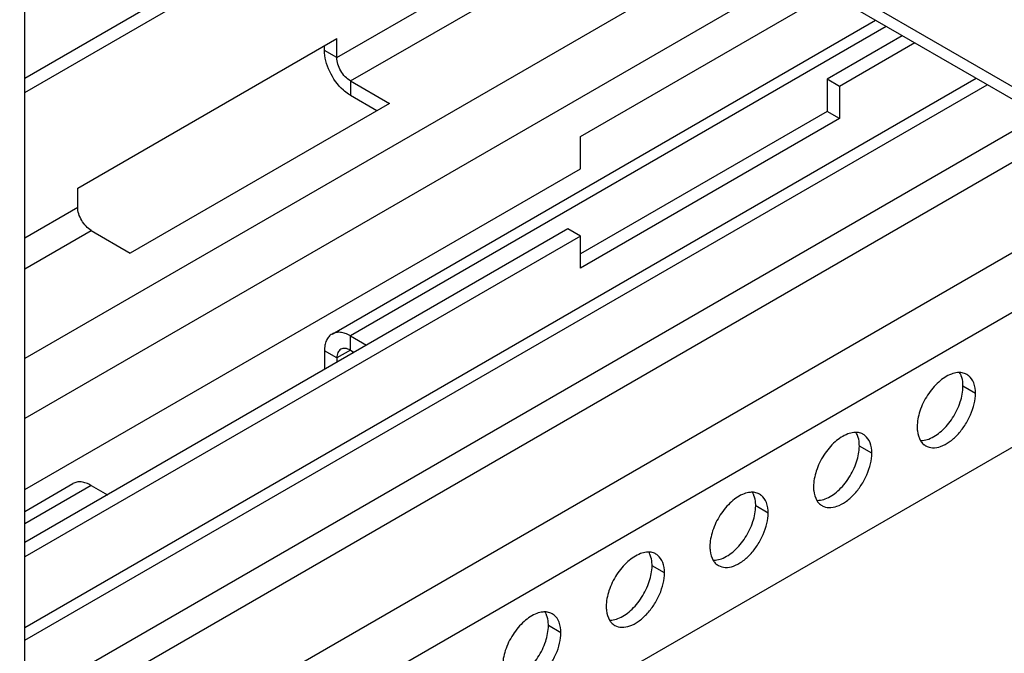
# Model space of a CAD drawing. Header units: inches. Extents: x 6 to 353, y 6 to 228.
# Tile 307 of 372: x 319.45 to 322.81, y 197.18 to 199.34. Entities that reach past the tile are written whole.
import ezdxf

# ---------------------------------------------------------------- set-up
doc = ezdxf.new("R2010")
doc.units = ezdxf.units.IN
doc.header["$LTSCALE"] = 19.946667
doc.header["$MEASUREMENT"] = 0
doc.layers.get('0').update_dxf_attribs({"linetype": 'CONTINUOUS'})
doc.layers.add('03_ALL_AXES', color=7, linetype='CONTINUOUS')

msp = doc.modelspace()

# ---------------------------------------------------------------- linework, layer by layer
at = {"color": 7, "linetype": 'Continuous'}
for p, q in [((332.0873, 193.7679), (318.4415, 201.6462)), ((332.0873, 193.7243), (318.4682, 201.5871)), ((319.4689, 151.4611), (319.4689, 201.0094)), ((319.4689, 199.1374), (321.0901, 200.0734)), ((319.4689, 199.0885), (321.1325, 200.0489)), ((320.5331, 199.2072), (321.5617, 199.8011)), ((320.5791, 199.1276), (321.6537, 199.748)), ((321.9188, 199.5949), (319.4689, 198.1805)), ((322.0956, 199.4929), (319.4689, 197.9764)), ((321.364, 198.9378), (322.2105, 199.4265)), ((320.5166, 198.2642), (322.3701, 199.3344)), ((322.4067, 199.3133), (320.5791, 198.2581)), ((319.6492, 198.7622), (320.5331, 199.2726)), ((320.5331, 199.2072), (320.5331, 199.2726)), ((320.4907, 199.2317), (320.4907, 199.2481)), ((320.5331, 199.2072), (320.4907, 199.2317)), ((322.7143, 199.1357), (319.4689, 197.2619)), ((322.2054, 199.1333), (322.2054, 199.0235)), ((322.2478, 199.1088), (322.2054, 199.1333)), ((319.4689, 197.2197), (322.7509, 199.1145)), ((320.5791, 199.1276), (320.5791, 199.0786)), ((320.5791, 199.1276), (320.7122, 199.0508)), ((322.2478, 199.1088), (322.2478, 198.999)), ((320.5791, 199.0786), (320.6697, 199.0263)), ((320.7122, 199.0508), (319.8283, 198.5405)), ((322.9321, 199.0099), (319.4689, 197.0105)), ((322.2054, 199.0235), (321.364, 198.5377)), ((322.2478, 198.999), (321.364, 198.4887)), ((322.2478, 198.999), (322.2054, 199.0235)), ((323.0241, 198.9569), (319.4689, 196.9043)), ((321.364, 198.828), (321.364, 198.9378)), ((319.4689, 197.7339), (321.364, 198.828)), ((319.4689, 196.5981), (323.2892, 198.8038)), ((319.6492, 198.6969), (319.6492, 198.7622)), ((319.4689, 196.394), (323.466, 198.7017)), ((319.4689, 198.5928), (319.6492, 198.6969)), ((321.3215, 198.623), (319.4689, 197.5534)), ((319.4689, 198.4867), (319.6952, 198.6173)), ((321.364, 198.5985), (319.4689, 197.5044)), ((319.6952, 198.6173), (319.8283, 198.5405)), ((321.364, 198.5985), (321.3215, 198.623)), ((321.364, 198.4887), (321.364, 198.5985)), ((319.4689, 195.9343), (323.8641, 198.4719)), ((320.5791, 198.2091), (320.5791, 198.2581)), ((320.5791, 198.2581), (320.6342, 198.2262)), ((320.4907, 198.207), (320.4907, 198.1433)), ((320.5331, 198.1825), (320.4907, 198.207)), ((320.5791, 198.2091), (320.5331, 198.1825)), ((320.5791, 198.2091), (320.5918, 198.2017)), ((320.5331, 198.1825), (320.5331, 198.1678)), ((319.4689, 197.6594), (319.6327, 197.7539)), ((319.6952, 197.7477), (319.4689, 197.6171)), ((319.6952, 197.7477), (319.7503, 197.7159))]:
    msp.add_line(p, q, dxfattribs=at)
for points, knots in [([(320.5553, 199.0961), (320.5358, 199.1137), (320.5122, 199.1468), (320.4943, 199.1949), (320.4907, 199.2199), (320.4907, 199.2317)], [0, 0, 0, 0, 0.513232, 0.76865, 1, 1, 1, 1]), ([(320.5791, 199.1276), (320.5725, 199.1314), (320.5602, 199.1418), (320.5458, 199.1615), (320.5359, 199.1838), (320.5331, 199.1997), (320.5331, 199.2072)], [0, 0, 0, 0, 0.237222, 0.499999, 0.762776, 1, 1, 1, 1]), ([(320.5791, 199.0786), (320.577, 199.0798), (320.5687, 199.085), (320.5609, 199.0911), (320.5553, 199.0961)], [0, 0, 0, 0, 0.238551, 1, 1, 1, 1]), ([(319.6952, 198.6173), (319.6887, 198.6211), (319.6763, 198.6315), (319.6619, 198.6512), (319.652, 198.6735), (319.6492, 198.6894), (319.6492, 198.6969)], [0, 0, 0, 0, 0.237222, 0.499999, 0.762776, 1, 1, 1, 1]), ([(320.5166, 198.2642), (320.5124, 198.2619), (320.5047, 198.2554), (320.4965, 198.2419), (320.4916, 198.2254), (320.4907, 198.2133), (320.4907, 198.207)], [0, 0, 0, 0, 0.217755, 0.450891, 0.710462, 1, 1, 1, 1]), ([(320.5791, 198.2581), (320.5736, 198.2612), (320.5627, 198.2664), (320.5459, 198.2705), (320.5302, 198.2701), (320.5207, 198.2666), (320.5166, 198.2642)], [0, 0, 0, 0, 0.289537, 0.549107, 0.782244, 1, 1, 1, 1]), ([(320.5466, 198.2123), (320.5422, 198.2097), (320.5346, 198.2003), (320.5331, 198.1887), (320.5331, 198.1825)], [0, 0, 0, 0, 0.449242, 1, 1, 1, 1]), ([(320.5791, 198.2091), (320.5737, 198.2122), (320.5629, 198.2166), (320.551, 198.2148), (320.5466, 198.2123)], [0, 0, 0, 0, 0.550756, 1, 1, 1, 1]), ([(319.6952, 197.7477), (319.6897, 197.7509), (319.6788, 197.7561), (319.662, 197.7602), (319.6463, 197.7598), (319.6368, 197.7563), (319.6327, 197.7539)], [0, 0, 0, 0, 0.289537, 0.549107, 0.782244, 1, 1, 1, 1])]:
    msp.add_open_spline(points, degree=3, knots=knots, dxfattribs=at)
at = {"layer": '03_ALL_AXES', "color": 7, "linetype": 'Continuous'}
for p, q in [((322.4619, 199.2814), (322.2054, 199.1333)), ((322.5043, 199.2569), (322.2478, 199.1088)), ((322.7113, 198.0619), (322.6689, 198.0864)), ((322.3578, 197.8578), (322.3154, 197.8822)), ((322.0042, 197.6536), (321.9618, 197.6781)), ((321.6507, 197.4495), (321.6083, 197.474)), ((321.2971, 197.2454), (321.2547, 197.2699))]:
    msp.add_line(p, q, dxfattribs=at)
for centre, radius, start, end in [((322.6565, 198.0742), 0.0585, 84.9317, 89.9013), ((322.6587, 198.0853), 0.0471, 51.4033, 60.0287), ((322.3029, 197.8701), 0.0585, 84.9317, 89.9013), ((322.3051, 197.8812), 0.0471, 51.4033, 60.0287), ((322.5653, 197.9237), 0.0471, 231.4033, 240.0287), ((321.9494, 197.666), 0.0585, 84.9317, 89.9013), ((321.9516, 197.6771), 0.0471, 51.4033, 60.0287), ((322.2117, 197.7196), 0.0471, 231.4033, 240.0287), ((321.5958, 197.4619), 0.0585, 84.9317, 89.9013), ((321.598, 197.473), 0.0471, 51.4033, 60.0287), ((321.8582, 197.5154), 0.0471, 231.4033, 240.0287), ((321.2423, 197.2578), 0.0585, 84.9317, 89.9013), ((321.2445, 197.2689), 0.0471, 51.4033, 60.0287), ((321.5046, 197.3113), 0.0471, 231.4033, 240.0287)]:
    msp.add_arc(centre, radius, start, end, dxfattribs=at)
for points, knots in [([(322.6292, 198.1275), (322.6134, 198.1215), (322.5823, 198.1005), (322.5459, 198.0564), (322.5202, 198.0038), (322.5126, 197.9654), (322.5126, 197.9472)], [0, 0, 0, 0, 0.22565, 0.487907, 0.756853, 1, 1, 1, 1]), ([(322.6566, 198.1328), (322.6544, 198.1328), (322.6451, 198.1323), (322.6359, 198.1299), (322.6292, 198.1275)], [0, 0, 0, 0, 0.235436, 1, 1, 1, 1]), ([(322.6629, 198.1221), (322.6625, 198.1231), (322.661, 198.1269), (322.6591, 198.1306), (322.6575, 198.1332)], [0, 0, 0, 0, 0.257173, 1, 1, 1, 1]), ([(322.6822, 198.1262), (322.6807, 198.1271), (322.6743, 198.1303), (322.6671, 198.1321), (322.6617, 198.1325)], [0, 0, 0, 0, 0.245653, 1, 1, 1, 1]), ([(322.6689, 198.0864), (322.6689, 198.0896), (322.6685, 198.1017), (322.6661, 198.1139), (322.6629, 198.1221)], [0, 0, 0, 0, 0.268124, 1, 1, 1, 1]), ([(322.7113, 198.0619), (322.7113, 198.074), (322.7086, 198.0964), (322.6959, 198.116), (322.6881, 198.1222)], [0, 0, 0, 0, 0.547342, 1, 1, 1, 1]), ([(322.5417, 197.8828), (322.5488, 197.8788), (322.5664, 197.8743), (322.5948, 197.8799), (322.6238, 197.8958), (322.6516, 197.9204), (322.6761, 197.9518), (322.6954, 197.9875), (322.708, 198.0246), (322.7113, 198.0499), (322.7113, 198.0619)], [0, 0, 0, 0, 0.086936, 0.18641, 0.303807, 0.437621, 0.582126, 0.729411, 0.871212, 1, 1, 1, 1]), ([(322.5523, 197.9061), (322.5682, 197.912), (322.5992, 197.9331), (322.6357, 197.9771), (322.6613, 198.0298), (322.6689, 198.0681), (322.6689, 198.0864)], [0, 0, 0, 0, 0.22565, 0.487907, 0.756853, 1, 1, 1, 1]), ([(322.2757, 197.9233), (322.2599, 197.9174), (322.2288, 197.8964), (322.1923, 197.8523), (322.1667, 197.7996), (322.1591, 197.7613), (322.1591, 197.743)], [0, 0, 0, 0, 0.22565, 0.487907, 0.756853, 1, 1, 1, 1]), ([(322.303, 197.9287), (322.3008, 197.9287), (322.2915, 197.9282), (322.2824, 197.9258), (322.2757, 197.9233)], [0, 0, 0, 0, 0.235436, 1, 1, 1, 1]), ([(322.3094, 197.918), (322.309, 197.919), (322.3074, 197.9228), (322.3055, 197.9265), (322.3039, 197.9291)], [0, 0, 0, 0, 0.257173, 1, 1, 1, 1]), ([(322.3287, 197.9221), (322.3272, 197.923), (322.3207, 197.9262), (322.3135, 197.9279), (322.3081, 197.9284)], [0, 0, 0, 0, 0.245653, 1, 1, 1, 1]), ([(322.5126, 197.9472), (322.5126, 197.9427), (322.5135, 197.9266), (322.5179, 197.9103), (322.5241, 197.9003)], [0, 0, 0, 0, 0.276625, 1, 1, 1, 1]), ([(322.3154, 197.8822), (322.3154, 197.8855), (322.3149, 197.8976), (322.3126, 197.9097), (322.3094, 197.918)], [0, 0, 0, 0, 0.268124, 1, 1, 1, 1]), ([(322.3578, 197.8578), (322.3578, 197.8698), (322.355, 197.8923), (322.3424, 197.9118), (322.3345, 197.9181)], [0, 0, 0, 0, 0.547342, 1, 1, 1, 1]), ([(322.5241, 197.9003), (322.5249, 197.899), (322.5282, 197.894), (322.5324, 197.8896), (322.5359, 197.8868)], [0, 0, 0, 0, 0.258072, 1, 1, 1, 1]), ([(322.525, 197.9008), (322.5272, 197.9007), (322.5365, 197.9012), (322.5456, 197.9036), (322.5523, 197.9061)], [0, 0, 0, 0, 0.235436, 1, 1, 1, 1]), ([(322.1882, 197.6787), (322.1952, 197.6747), (322.2128, 197.6701), (322.2412, 197.6758), (322.2702, 197.6917), (322.298, 197.7163), (322.3226, 197.7477), (322.3419, 197.7834), (322.3544, 197.8205), (322.3578, 197.8457), (322.3578, 197.8578)], [0, 0, 0, 0, 0.086936, 0.18641, 0.303807, 0.437621, 0.582126, 0.729411, 0.871212, 1, 1, 1, 1]), ([(322.1988, 197.702), (322.2146, 197.7079), (322.2457, 197.7289), (322.2821, 197.773), (322.3078, 197.8256), (322.3154, 197.864), (322.3154, 197.8822)], [0, 0, 0, 0, 0.22565, 0.487907, 0.756853, 1, 1, 1, 1]), ([(321.9495, 197.7245), (321.9473, 197.7245), (321.938, 197.7241), (321.9288, 197.7217), (321.9221, 197.7192)], [0, 0, 0, 0, 0.235436, 1, 1, 1, 1]), ([(321.9558, 197.7139), (321.9554, 197.7149), (321.9539, 197.7187), (321.952, 197.7224), (321.9504, 197.7249)], [0, 0, 0, 0, 0.257173, 1, 1, 1, 1]), ([(321.9751, 197.7179), (321.9736, 197.7188), (321.9672, 197.7221), (321.96, 197.7238), (321.9546, 197.7243)], [0, 0, 0, 0, 0.245653, 1, 1, 1, 1]), ([(322.1591, 197.743), (322.1591, 197.7386), (322.1599, 197.7225), (322.1644, 197.7062), (322.1705, 197.6962)], [0, 0, 0, 0, 0.276625, 1, 1, 1, 1]), ([(321.9221, 197.7192), (321.9063, 197.7133), (321.8752, 197.6922), (321.8388, 197.6481), (321.8131, 197.5955), (321.8055, 197.5571), (321.8055, 197.5389)], [0, 0, 0, 0, 0.22565, 0.487907, 0.756853, 1, 1, 1, 1]), ([(321.9618, 197.6781), (321.9618, 197.6814), (321.9614, 197.6935), (321.959, 197.7056), (321.9558, 197.7139)], [0, 0, 0, 0, 0.268124, 1, 1, 1, 1]), ([(322.0042, 197.6536), (322.0042, 197.6657), (322.0015, 197.6881), (321.9888, 197.7077), (321.981, 197.714)], [0, 0, 0, 0, 0.547342, 1, 1, 1, 1]), ([(322.1705, 197.6962), (322.1713, 197.6949), (322.1747, 197.6899), (322.1789, 197.6855), (322.1823, 197.6827)], [0, 0, 0, 0, 0.258072, 1, 1, 1, 1]), ([(322.1714, 197.6966), (322.1736, 197.6966), (322.1829, 197.6971), (322.1921, 197.6995), (322.1988, 197.702)], [0, 0, 0, 0, 0.235436, 1, 1, 1, 1]), ([(321.8346, 197.4746), (321.8417, 197.4706), (321.8593, 197.466), (321.8877, 197.4717), (321.9167, 197.4875), (321.9445, 197.5122), (321.969, 197.5436), (321.9883, 197.5793), (322.0009, 197.6164), (322.0042, 197.6416), (322.0042, 197.6536)], [0, 0, 0, 0, 0.086936, 0.18641, 0.303807, 0.437621, 0.582126, 0.729411, 0.871212, 1, 1, 1, 1]), ([(321.8452, 197.4978), (321.861, 197.5038), (321.8921, 197.5248), (321.9286, 197.5689), (321.9542, 197.6215), (321.9618, 197.6599), (321.9618, 197.6781)], [0, 0, 0, 0, 0.22565, 0.487907, 0.756853, 1, 1, 1, 1]), ([(321.5959, 197.5204), (321.5937, 197.5204), (321.5844, 197.5199), (321.5753, 197.5176), (321.5686, 197.5151)], [0, 0, 0, 0, 0.235436, 1, 1, 1, 1]), ([(321.6023, 197.5098), (321.6019, 197.5108), (321.6003, 197.5146), (321.5984, 197.5182), (321.5968, 197.5208)], [0, 0, 0, 0, 0.257173, 1, 1, 1, 1]), ([(321.6216, 197.5138), (321.62, 197.5147), (321.6136, 197.518), (321.6064, 197.5197), (321.601, 197.5202)], [0, 0, 0, 0, 0.245653, 1, 1, 1, 1]), ([(321.8055, 197.5389), (321.8055, 197.5344), (321.8064, 197.5183), (321.8108, 197.502), (321.817, 197.4921)], [0, 0, 0, 0, 0.276625, 1, 1, 1, 1]), ([(321.5686, 197.5151), (321.5527, 197.5092), (321.5217, 197.4881), (321.4852, 197.444), (321.4596, 197.3914), (321.452, 197.353), (321.452, 197.3348)], [0, 0, 0, 0, 0.22565, 0.487907, 0.756853, 1, 1, 1, 1]), ([(321.6083, 197.474), (321.6083, 197.4773), (321.6078, 197.4894), (321.6055, 197.5015), (321.6023, 197.5098)], [0, 0, 0, 0, 0.268124, 1, 1, 1, 1]), ([(321.6507, 197.4495), (321.6507, 197.4616), (321.6479, 197.484), (321.6353, 197.5036), (321.6274, 197.5098)], [0, 0, 0, 0, 0.547342, 1, 1, 1, 1]), ([(321.817, 197.4921), (321.8178, 197.4908), (321.8211, 197.4858), (321.8253, 197.4814), (321.8288, 197.4786)], [0, 0, 0, 0, 0.258072, 1, 1, 1, 1]), ([(321.8179, 197.4925), (321.8201, 197.4925), (321.8294, 197.493), (321.8385, 197.4953), (321.8452, 197.4978)], [0, 0, 0, 0, 0.235436, 1, 1, 1, 1]), ([(321.4917, 197.2937), (321.5075, 197.2996), (321.5386, 197.3207), (321.575, 197.3648), (321.6007, 197.4174), (321.6083, 197.4558), (321.6083, 197.474)], [0, 0, 0, 0, 0.22565, 0.487907, 0.756853, 1, 1, 1, 1]), ([(321.4811, 197.2705), (321.4881, 197.2664), (321.5057, 197.2619), (321.5341, 197.2676), (321.5631, 197.2834), (321.5909, 197.308), (321.6155, 197.3395), (321.6348, 197.3752), (321.6473, 197.4123), (321.6507, 197.4375), (321.6507, 197.4495)], [0, 0, 0, 0, 0.086936, 0.18641, 0.303807, 0.437621, 0.582126, 0.729411, 0.871212, 1, 1, 1, 1]), ([(321.2487, 197.3057), (321.2483, 197.3066), (321.2468, 197.3104), (321.2449, 197.3141), (321.2433, 197.3167)], [0, 0, 0, 0, 0.257173, 1, 1, 1, 1]), ([(321.452, 197.3348), (321.452, 197.3303), (321.4528, 197.3142), (321.4573, 197.2979), (321.4634, 197.288)], [0, 0, 0, 0, 0.276625, 1, 1, 1, 1]), ([(321.215, 197.311), (321.1992, 197.305), (321.1681, 197.284), (321.1317, 197.2399), (321.106, 197.1873), (321.0984, 197.1489), (321.0984, 197.1307)], [0, 0, 0, 0, 0.22565, 0.487907, 0.756853, 1, 1, 1, 1]), ([(321.2424, 197.3163), (321.2402, 197.3163), (321.2309, 197.3158), (321.2217, 197.3135), (321.215, 197.311)], [0, 0, 0, 0, 0.235436, 1, 1, 1, 1]), ([(321.268, 197.3097), (321.2665, 197.3106), (321.26, 197.3138), (321.2529, 197.3156), (321.2475, 197.3161)], [0, 0, 0, 0, 0.245653, 1, 1, 1, 1]), ([(321.2547, 197.2699), (321.2547, 197.2731), (321.2543, 197.2852), (321.2519, 197.2974), (321.2487, 197.3057)], [0, 0, 0, 0, 0.268124, 1, 1, 1, 1]), ([(321.2971, 197.2454), (321.2971, 197.2575), (321.2944, 197.2799), (321.2817, 197.2995), (321.2739, 197.3057)], [0, 0, 0, 0, 0.547342, 1, 1, 1, 1]), ([(321.4634, 197.288), (321.4642, 197.2867), (321.4676, 197.2817), (321.4718, 197.2772), (321.4752, 197.2745)], [0, 0, 0, 0, 0.258072, 1, 1, 1, 1]), ([(321.4643, 197.2884), (321.4665, 197.2884), (321.4758, 197.2889), (321.485, 197.2912), (321.4917, 197.2937)], [0, 0, 0, 0, 0.235436, 1, 1, 1, 1]), ([(321.1381, 197.0896), (321.1539, 197.0955), (321.185, 197.1166), (321.2215, 197.1606), (321.2471, 197.2133), (321.2547, 197.2517), (321.2547, 197.2699)], [0, 0, 0, 0, 0.22565, 0.487907, 0.756853, 1, 1, 1, 1]), ([(321.1275, 197.0664), (321.1346, 197.0623), (321.1522, 197.0578), (321.1806, 197.0635), (321.2096, 197.0793), (321.2374, 197.1039), (321.2619, 197.1353), (321.2812, 197.1711), (321.2938, 197.2081), (321.2971, 197.2334), (321.2971, 197.2454)], [0, 0, 0, 0, 0.086936, 0.18641, 0.303807, 0.437621, 0.582126, 0.729411, 0.871212, 1, 1, 1, 1])]:
    msp.add_open_spline(points, degree=3, knots=knots, dxfattribs=at)

doc.saveas('drawing.dxf')
